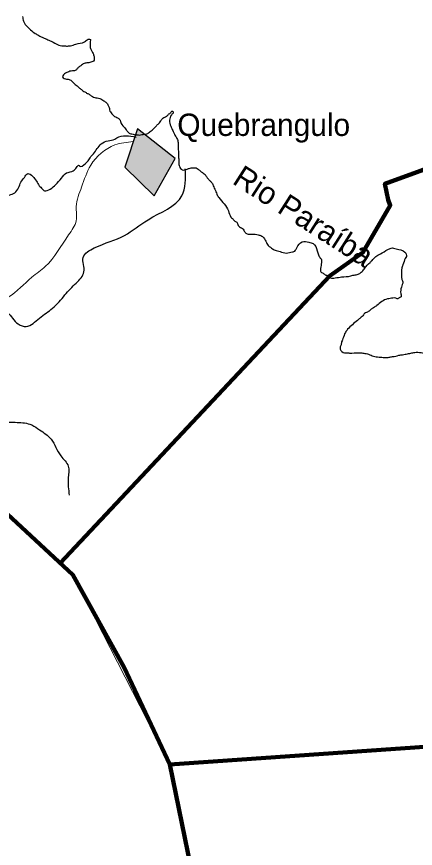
# Model space of a CAD drawing. Extents: x -1643653 to 4543381, y 1624270 to 13878484.
# Drawn here: x 775121 to 784041, y 8952617 to 8971219 of the extents above; entities that cross this region are included whole.
import ezdxf
from ezdxf.enums import TextEntityAlignment as Align

# ---------------------------------------------------------------- set-up
doc = ezdxf.new("R2010")
doc.units = 0
doc.header["$LTSCALE"] = 200
for name, color, linetype, lineweight in [('12', 7, 'Continuous', 25), ('14', 7, 'Continuous', 13), ('21', 7, 'Continuous', 25), ('23', 7, 'Continuous', 13), ('24', 7, 'Continuous', 25), ('27', 7, 'Continuous', 13), ('60', 7, 'Continuous', 13), ('9', 7, 'Continuous', 90)]:
    doc.layers.add(name, color=color, linetype=linetype, lineweight=lineweight)
doc.layers.add('41', color=7, linetype='Continuous')
doc.layers.add('49', color=7, linetype='Continuous')

msp = doc.modelspace()

# ---------------------------------------------------------------- hatches: boundary and pattern name
at = {"layer": '21'}
msp.add_hatch(color=256, dxfattribs=at).paths.add_polyline_path([(777824.6, 8968710.5), (777543.7, 8967848.7), (778194.1, 8967213.4), (778663.9, 8968043.6)])

# ---------------------------------------------------------------- linework, layer by layer
at = {"layer": '12'}
msp.add_spline([(774602.8, 8966212.5), (774625.1, 8966285.1), (774685.9, 8966372.4), (774701.2, 8966556.8), (774721.5, 8966679.8), (774716.6, 8966792.3), (774721.7, 8966925.4), (774742, 8967079.1), (774823.1, 8967176.8), (775081.2, 8967280.7), (775162.2, 8967388.6), (775218, 8967516.9), (775293.9, 8967624.8), (775369.9, 8967707.2), (775476.1, 8967651.5), (775562.1, 8967539.3), (775627.8, 8967437.4), (775693.5, 8967366.1), (775744.1, 8967325.4), (775870.6, 8967362), (775992.1, 8967459.9), (776123.8, 8967604), (776240.2, 8967722.4), (776387, 8967769.3), (776462.9, 8967846.5), (776518.6, 8967892.9), (776528.7, 8967877.6), (776655.3, 8967929.5), (776721.1, 8967991.3), (776781.9, 8968088.9), (776837.6, 8968150.7), (777014.5, 8968373.4), (777167.6, 8968443.8), (777318.5, 8968481), (777359, 8968506.8), (777796.7, 8968526.6)], degree=3, dxfattribs=at)
at = {"layer": '12', "lineweight": 40}
msp.add_spline([(761549.2, 8957020.4), (762383.1, 8955993.9), (763257, 8954902.9), (764214.4, 8953717.3), (766168.2, 8951324.4), (767086.6, 8950171.6), (770317.8, 8946184.2), (771971, 8944146), (773006.3, 8942876.2), (773223.4, 8942642.3), (773373.7, 8942274.8), (774008.3, 8940921.5), (774359, 8940136.3), (774475.8, 8939919.1), (774642.8, 8939785.5), (774893.3, 8939668.5), (775511.2, 8939484.7), (775928.6, 8939267.5), (776078.9, 8939184), (776379.5, 8938916.7), (776680.1, 8938749.6), (776830.4, 8938582.6), (777398.1, 8938348.7), (777899.1, 8938231.7), (778550.4, 8938482.3), (779134.8, 8938866.6), (779452.1, 8939250.8), (779569, 8939384.5), (779685.9, 8939351.1), (779852.9, 8939217.4), (780086.7, 8939217.4), (780604.3, 8939451.3), (781055.2, 8939618.4), (781439.3, 8939618.4), (781823.3, 8939518.1), (782090.5, 8939401.2), (782290.9, 8939367.8), (782524.7, 8939518.1), (782858.7, 8939618.4), (783192.6, 8939651.8), (783509.9, 8939818.9), (783910.7, 8940119.6), (784278.1, 8940336.8), (784625.2, 8940434.5)], degree=3, dxfattribs=at)
at = {"layer": '14'}
msp.add_spline([(774620.4, 8964798.1), (774933, 8964946), (775463.1, 8965390.5), (775762.3, 8965629.9), (776283.8, 8966339.4), (776454.8, 8966655.7), (776454.8, 8966972.1), (776574.4, 8967408.1), (776779.6, 8967895.3), (777318.2, 8968348.4), (777728.6, 8968425.4)], degree=3, dxfattribs=at)
at = {"layer": '21'}
msp.add_lwpolyline([(777824.6, 8968710.5), (777543.7, 8967848.7), (778194.1, 8967213.4), (778663.9, 8968043.6)], close=True, dxfattribs=at)
at = {"layer": '23'}
msp.add_lwpolyline([(779222.2, 8951211.2), (778550.6, 8954494.6), (776378.1, 8958732.8), (766765.2, 8967645.4)], dxfattribs=at)
msp.add_lwpolyline([(779222.2, 8951211.2), (778550.6, 8954494.6), (776378.1, 8958732.8), (766765.2, 8967645.4)], dxfattribs=at)
at = {"layer": '24'}
for points in [[(775254.7, 8971219.1), (775273.9, 8971117.1), (775303.7, 8971055.7), (775353.9, 8970999.2), (775404.2, 8970952.9), (775434.4, 8970922), (775535.3, 8970844.6), (775616.1, 8970797.9), (775722.4, 8970745.9), (775793.2, 8970714.7), (775894.5, 8970667.8), (776066.5, 8970584.5), (776193.4, 8970562.8), (776239.2, 8970562.3), (776325.7, 8970566.5), (776448.3, 8970605.9), (776637.1, 8970654.8), (776678.1, 8970684.9), (776724.2, 8970715), (776770, 8970709.4), (776769.4, 8970663.6), (776763.5, 8970587.3), (776772.7, 8970505.8), (776802.6, 8970449.5), (776837.4, 8970377.9), (776857, 8970311.6), (776856.6, 8970275.9), (776840.7, 8970225.2), (776804.9, 8970205.2), (776713.1, 8970185.8), (776631.5, 8970171.4), (776554.6, 8970121.4), (776498.2, 8970081.2), (776456.9, 8970030.8), (776395.6, 8970006), (776339.6, 8970001.5), (776242.6, 8969966.9), (776211.8, 8969952), (776149.9, 8969876.3), (776186.5, 8969836.6), (776239.8, 8969823.2), (776312, 8969808.4), (776352.3, 8969777.4), (776513.4, 8969633.2), (776568.9, 8969586.9), (776644.6, 8969535.2), (776674.9, 8969519.6), (776695.1, 8969499), (776700.1, 8969499), (776760.9, 8969472.9), (776821.5, 8969431.5), (776867, 8969410.7), (776978.7, 8969389.1), (777074.7, 8969337.2), (777125.2, 8969296)], [(777125.2, 8969296), (777150.2, 8969265.2), (777165.1, 8969229.4), (777194.9, 8969168), (777209.5, 8969106.8), (777234.5, 8969070.9), (777269.6, 8969024.7), (777309.9, 8968988.7), (777365.5, 8968962.7), (777416, 8968926.5), (777445.9, 8968875.3), (777460.7, 8968829.3), (777540.9, 8968731.8), (777570.9, 8968685.7), (777626.2, 8968629.1), (777656.5, 8968603.3), (777697.1, 8968597.8), (777752.9, 8968582), (777819, 8968576.2), (777864.7, 8968570.6), (777981.9, 8968589.7), (778007.3, 8968589.5), (778053.3, 8968604.2), (778130.3, 8968664.5), (778171.3, 8968694.6), (778197.1, 8968724.9), (778212.6, 8968740), (778258.9, 8968790.4), (778315.5, 8968845.8), (778346.6, 8968891.2), (778393, 8968946.7), (778474.9, 8968991.7), (778495.4, 8969006.7), (778521.2, 8969037), (778536.6, 8969047), (778557.1, 8969062), (778577.8, 8969092.3), (778608.4, 8969102.2), (778623.4, 8969076.6), (778582.1, 8969021.1), (778556, 8968965.3), (778540, 8968904.5), (778569, 8968766.7), (778613.7, 8968674.7), (778663.3, 8968567.3), (778708.2, 8968490.5), (778732.7, 8968403.7), (778736.9, 8968327.3), (778736.2, 8968266.2), (778745.1, 8968154.2), (778744.1, 8968062.6), (778748.6, 8968016.8), (778747.8, 8967945.5), (778762.2, 8967874.1), (778787.1, 8967823)], [(773723.7, 8963521.6), (773816.2, 8963558.7), (773982.7, 8963512.4), (774121.4, 8963512.4), (774213.9, 8963669.7), (774130.6, 8963928.8), (774213.9, 8964178.7), (774158.4, 8964308.3), (773954.9, 8964308.3), (773964.2, 8964465.6), (774001.2, 8964539.7), (774019.6, 8964715.5), (774167.6, 8964724.8), (774324.9, 8964641.5), (774445.1, 8964697), (774509.8, 8964771), (774657.8, 8964891.3), (774805.8, 8964706.3), (774916.8, 8964604.5), (775157.3, 8964345.3), (775333, 8964289.8), (775629, 8964474.9), (775924.9, 8964697), (776202.4, 8964993.2), (776452.1, 8965261.5), (776627.8, 8965511.4), (776609.3, 8965835.3), (776859.1, 8966048.2), (777534.2, 8966325.8), (778061.4, 8966677.5), (778819.8, 8967214.3), (778893.8, 8967815.9)], [(778787.1, 8967823), (778827.4, 8967792), (778883.4, 8967791.4), (778949.8, 8967816.2), (778980.5, 8967826), (779067.1, 8967840.3), (779138.3, 8967834.5), (779183.7, 8967808.6), (779239.1, 8967757.1), (779294.7, 8967720.9), (779335, 8967689.9), (779375, 8967628.5), (779420.2, 8967577.1), (779440.2, 8967551.4), (779485.5, 8967505.1), (779530.2, 8967413.1), (779579.8, 8967300.6), (779599.6, 8967249.5), (779644.5, 8967172.7), (779859.8, 8966875.2), (779914.2, 8966737.2), (779949.4, 8966701.3), (780004.7, 8966644.7), (780055.2, 8966608.5), (780089.9, 8966531.8), (780170.7, 8966480.1), (780225.8, 8966403.2), (780276.2, 8966361.9), (780332.1, 8966351.2), (780382.9, 8966350.6), (780459.3, 8966354.9), (780525.2, 8966338.9), (780560.7, 8966328.4), (780606.3, 8966312.6), (780631.5, 8966292), (780696.6, 8966194.6), (780721.4, 8966143.5), (780746.4, 8966102.5), (780796.8, 8966061.3), (780842.1, 8966025.2), (780862.4, 8966014.8), (780902.8, 8965994), (780958.7, 8965983.2), (781014.5, 8965967.3), (781156.5, 8965930.2), (781289.1, 8965959.4), (781319.7, 8965964.1), (781360.7, 8965994.2), (781391.9, 8966049.9), (781510.4, 8966180.9), (781657.8, 8966174.3), (781708.5, 8966158.5), (781754.1, 8966142.7), (781843.9, 8965984), (781873.3, 8965892.1)], [(781873.3, 8965892.1), (781913.2, 8965820.5), (781933.3, 8965799.9), (781937.5, 8965718.4), (781931.7, 8965652.3), (781920.7, 8965586.3), (781920, 8965525.2), (781940, 8965494.5), (781980.5, 8965478.8), (782036, 8965437.5), (782081.8, 8965431.9), (782142.2, 8965380.4), (782243.9, 8965374.2), (782391.7, 8965398.1), (782595.4, 8965421.4), (782641.4, 8965436.2), (782697.4, 8965440.7), (782779.1, 8965465.2), (782809.8, 8965485.3), (782850.9, 8965520.5), (782907.7, 8965591.1), (783026.2, 8965722.2), (783072.5, 8965767.5), (783154.9, 8965853.1), (783257.3, 8965913.1), (783421.2, 8966008.1), (783462.1, 8966028), (783497.9, 8966042.9), (783614.7, 8966026.4), (783807.2, 8965948), (783841.7, 8965856), (783815.8, 8965810.5), (783763.3, 8965668.6), (783752.9, 8965648.3), (783730.2, 8965445), (783734.3, 8965358.5), (783749.2, 8965327.8), (783758.9, 8965287), (783727, 8965165.2), (783715.2, 8965022.8), (783709.2, 8964941.4), (783678.5, 8964931.6), (783657.9, 8964911.4), (783602.1, 8964922.2), (783479.9, 8964913.3), (783413.7, 8964903.8), (783178, 8964758.7), (783106.2, 8964708.6), (783049.8, 8964673.6), (782988.2, 8964623.3), (782906.3, 8964578.4), (782849.6, 8964512.8), (782808.5, 8964477.7), (782782.8, 8964457.6), (782746.8, 8964422.3)], [(782746.8, 8964422.3), (782525.8, 8964226.2), (782474.1, 8964155.5), (782421.7, 8964018.6), (782384.9, 8963917.2), (782379.4, 8963881.7), (782358.3, 8963815.7), (782423.2, 8963708.2), (782550.3, 8963696.7), (782590.5, 8963689.2), (782616.3, 8963690.9), (782825, 8963698.8), (782911.4, 8963687.8), (783022.9, 8963656.1), (783134.4, 8963614.2), (783195.3, 8963608.4), (783266.5, 8963602.6), (783368.2, 8963596.4), (783403.8, 8963596), (783414, 8963595.9), (783490.4, 8963610.4), (783526.1, 8963615.1), (783674, 8963644.1), (783750.4, 8963658.5), (783867.7, 8963677.7), (783959.5, 8963697), (784056.3, 8963711.3), (784132.6, 8963710.5), (784203.7, 8963699.6), (784249.2, 8963673.6), (784284.1, 8963617.3), (784339.5, 8963565.8), (784415.5, 8963539.6), (784471.4, 8963533.9), (784515.3, 8963370.6), (784565, 8963263.2), (784614.6, 8963155.8), (784669.8, 8963083.9), (784740.3, 8963027.2), (784836.2, 8962955), (784896.6, 8962898.3), (785007.9, 8962851.3), (785063.1, 8962784.6), (785123.6, 8962733.1), (785209.5, 8962681.3), (785275.1, 8962634.8), (785320.1, 8962568.2), (785329.9, 8962537.5), (785344.6, 8962486.5), (785348.4, 8962457.4)], [(774355.8, 8962333), (774776.3, 8962164.7), (775131.6, 8962145), (775457.3, 8962085.7), (775635, 8961977.1), (775891.6, 8961769.7), (776108.7, 8961394.4), (776276.5, 8961167.2), (776276.5, 8960900.6), (776296.2, 8960515.4)]]:
    msp.add_spline(points, degree=3, dxfattribs=at)
at = {"layer": '27'}
msp.add_lwpolyline([(779222.2, 8951211.2), (778550.6, 8954494.6), (776378.1, 8958732.8), (766764.9, 8967647.5), (766787.5, 8967636.5), (766488.5, 8967370.6), (766322.4, 8967603.2), (766056.6, 8967470.3), (765757.6, 8967304.1), (765392.2, 8967171.1), (764993.5, 8966971.7)], dxfattribs=at)
at = {"layer": '60', "lineweight": 25}
msp.add_spline([(814781, 9009175.5), (814787.2, 9009173.4), (814796.9, 9009173.4), (814799.4, 9009172.4), (814805.1, 9009174.5), (814805.6, 9009176.5), (814811.7, 9009179.5), (814811.7, 9009179.5), (814801.5, 9009181), (814790.7, 9009181.5), (814784.1, 9009183.1), (814777.4, 9009185.1), (814778.4, 9009175.5)], degree=3, dxfattribs=at)
at = {"layer": '9'}
for points in [[(776094.3, 8958996), (782123.9, 8965418.5), (782863.1, 8965941.5), (783480.4, 8966997.7), (783430.8, 8967124.9), (783358, 8967480.3), (786382.1, 8968583.5), (793241.7, 8969653.8)], [(776094.3, 8958996), (782123.9, 8965418.5), (782863.1, 8965941.5), (783480.4, 8966997.7), (783430.8, 8967124.9), (783358, 8967480.3), (786382.1, 8968583.5), (793241.7, 8969653.8)], [(779222.2, 8951211.2), (778550.6, 8954494.6), (777527.6, 8956664.6), (776378.1, 8958732.8), (766764.9, 8967647.5)], [(778550.6, 8954494.6), (786389, 8955034.2), (793292.6, 8953646.3)], [(778550.6, 8954494.6), (786389, 8955034.2), (791021, 8954103)], [(778550.6, 8954494.6), (786389, 8955034.2), (793292.6, 8953646.3)], [(778550.6, 8954494.6), (786389, 8955034.2), (791021, 8954103)]]:
    msp.add_lwpolyline(points, dxfattribs=at)

# ---------------------------------------------------------------- texts
at = {"layer": '41'}
msp.add_text('Quebrangulo', height=500, dxfattribs=at).set_placement((778715.4, 8968550.1))
at = {"layer": '49'}
msp.add_text('Rio Paraíba', height=500, rotation=327.426, dxfattribs=at).set_placement((781409.9, 8966549.2), align=Align.CENTER)

doc.saveas('drawing.dxf')
